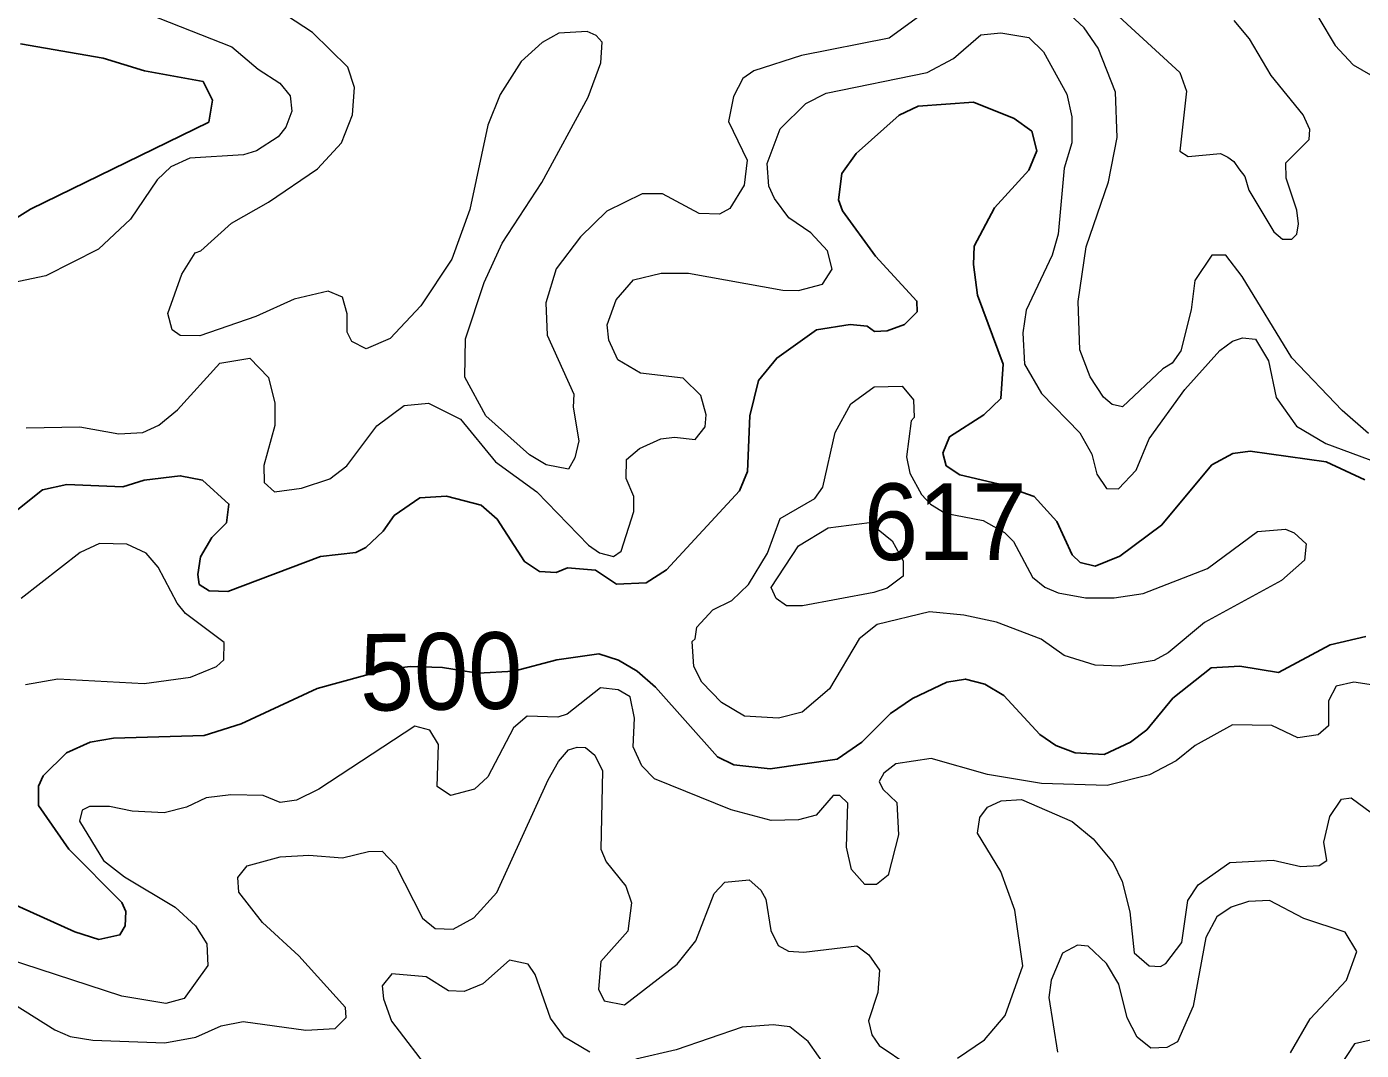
# Model space of a CAD drawing. Extents: x 763.2 to 816.8, y 7896.5 to 7952.7.
# Drawn here: x 796.152 to 798.937, y 7946.613 to 7948.748 of the extents above; entities that cross this region are included whole.
import ezdxf
from ezdxf.enums import TextEntityAlignment as Align

# ---------------------------------------------------------------- set-up
doc = ezdxf.new("R2010")
doc.units = 0
doc.header["$LTSCALE"] = 0.064
doc.layers.add('1', color=7, linetype='Continuous', lineweight=25)
doc.layers.add('2', color=7, linetype='Continuous', lineweight=13)
doc.layers.add('21', color=7, linetype='Continuous')
doc.layers.add('61', color=7, linetype='Continuous')

msp = doc.modelspace()

# ---------------------------------------------------------------- linework, layer by layer
at = {"layer": '1'}
for points in [[(795.9829, 7948.2568), (796.1603, 7948.3676), (796.5322, 7948.5491), (796.5398, 7948.5946), (796.5202, 7948.6335), (796.3979, 7948.6559), (796.3116, 7948.6823), (796.139, 7948.7124)], [(798.9449, 7947.8025), (798.8639, 7947.8402), (798.7052, 7947.8622), (798.6689, 7947.8575), (798.6252, 7947.8337), (798.5204, 7947.7078), (798.4331, 7947.6434), (798.3818, 7947.6226), (798.3503, 7947.6305), (798.3341, 7947.646), (798.3017, 7947.716), (798.2546, 7947.7681), (798.1793, 7947.7946), (798.0998, 7947.8131), (798.0708, 7947.8319), (798.0638, 7947.8583), (798.0776, 7947.8926), (798.1495, 7947.9385), (798.1853, 7947.9721), (798.1899, 7948.0438), (798.1362, 7948.188), (798.1277, 7948.2518), (798.1293, 7948.2904), (798.172, 7948.3701), (798.2436, 7948.4487), (798.2604, 7948.4892), (798.2497, 7948.53), (798.213, 7948.5566), (798.1277, 7948.5903), (798.0127, 7948.5823), (797.9732, 7948.5631), (797.8829, 7948.4834), (797.8531, 7948.4414), (797.8465, 7948.3868), (797.8549, 7948.3635), (797.9234, 7948.2689), (798.0099, 7948.1756), (798.0107, 7948.1533), (797.9838, 7948.1266), (797.9478, 7948.1138), (797.9213, 7948.1123), (797.9064, 7948.1234), (797.8704, 7948.1267), (797.8006, 7948.1158), (797.7174, 7948.0567), (797.6791, 7948.01), (797.661, 7947.9362), (797.6561, 7947.8197), (797.6398, 7947.7794), (797.4871, 7947.6148), (797.4448, 7947.5879), (797.3832, 7947.5848), (797.3395, 7947.6141), (797.2806, 7947.6187), (797.2568, 7947.6094), (797.2222, 7947.6111), (797.1913, 7947.6321), (797.1343, 7947.7207), (797.1008, 7947.7499), (797.0282, 7947.7684), (796.9729, 7947.7653), (796.9189, 7947.728), (796.896, 7947.6958), (796.8602, 7947.6615), (796.8389, 7947.6509), (796.7654, 7947.6426), (796.5721, 7947.57), (796.5332, 7947.5711), (796.5119, 7947.5845), (796.509, 7947.605), (796.5151, 7947.642), (796.5383, 7947.6824), (796.5689, 7947.7132), (796.5741, 7947.752), (796.519, 7947.8019), (796.4727, 7947.8112), (796.397, 7947.802), (796.3526, 7947.7883), (796.236, 7947.7931), (796.185, 7947.7816), (796.0675, 7947.6886)], [(796.0212, 7946.9638), (796.2525, 7946.8599), (796.3028, 7946.8437), (796.3469, 7946.8531), (796.3575, 7946.8721), (796.3592, 7946.9018), (796.3509, 7946.9206), (796.2399, 7947.0318), (796.1771, 7947.1229), (796.1771, 7947.1638), (796.1868, 7947.1852), (796.235, 7947.2331), (796.2847, 7947.2555), (796.3331, 7947.2635), (796.5227, 7947.2692), (796.6001, 7947.2934), (796.7584, 7947.3671), (796.9032, 7947.4067), (796.9526, 7947.4133), (797.0201, 7947.4113), (797.0669, 7947.4038), (797.0944, 7947.3994), (797.169, 7947.4034), (797.2585, 7947.4272), (797.3462, 7947.4398), (797.3871, 7947.4263), (797.4264, 7947.4032), (797.4647, 7947.3699), (797.5936, 7947.2248), (797.6278, 7947.2077), (797.7034, 7947.2), (797.8432, 7947.2199), (797.8952, 7947.2554), (797.9551, 7947.315), (798.001, 7947.3462), (798.0727, 7947.3804), (798.1111, 7947.387), (798.1515, 7947.376), (798.1916, 7947.3527), (798.2667, 7947.2713), (798.2997, 7947.2481), (798.3404, 7947.2328), (798.4005, 7947.2296), (798.4555, 7947.2555), (798.4896, 7947.2812), (798.5441, 7947.3468), (798.6237, 7947.4105), (798.684, 7947.4136), (798.7643, 7947.4009), (798.8721, 7947.4586), (798.9469, 7947.4759)]]:
    msp.add_lwpolyline(points, dxfattribs=at)
at = {"layer": '2'}
for points in [[(798.4988, 7950.3449), (798.4596, 7950.2042), (798.4579, 7950.1655), (798.4036, 7949.851), (798.3939, 7949.7144), (798.3922, 7949.4286), (798.3816, 7949.3211), (798.3526, 7949.2444), (798.324, 7949.1997), (798.1567, 7949.0697), (798.0575, 7948.9631), (798.0458, 7948.9173), (798.076, 7948.8948), (798.1851, 7948.9043), (798.245, 7948.9239), (798.3163, 7948.9187), (798.3462, 7948.8861), (798.4228, 7948.7766), (798.5588, 7948.6527)], [(798.9411, 7949.8476), (798.8717, 7949.8556), (798.8389, 7949.8454), (798.8184, 7949.823), (798.7784, 7949.7353), (798.7605, 7949.6494), (798.6913, 7949.4188), (798.6815, 7949.341), (798.6851, 7949.3121), (798.7068, 7949.288), (798.8478, 7949.1957), (798.8653, 7949.1466), (798.8628, 7949.1215), (798.8261, 7949.0951), (798.7782, 7949.0773), (798.7491, 7949.0568), (798.7407, 7948.9875), (798.7993, 7948.8867), (798.8485, 7948.7656), (798.883, 7948.7089), (798.9203, 7948.6685), (798.9567, 7948.6478)], [(798.0616, 7948.8045), (797.9519, 7948.7237), (797.7691, 7948.6876), (797.6698, 7948.6562), (797.647, 7948.6399), (797.6269, 7948.6023), (797.6166, 7948.5505), (797.6556, 7948.4694), (797.6491, 7948.4172), (797.6196, 7948.3689), (797.5977, 7948.357), (797.5555, 7948.3584), (797.4791, 7948.3991), (797.4364, 7948.3994), (797.3629, 7948.363), (797.3076, 7948.3096), (797.257, 7948.2425), (797.2353, 7948.1722), (797.2386, 7948.1047), (797.294, 7947.9814), (797.2928, 7947.9539), (797.3042, 7947.8838), (797.2961, 7947.8483), (797.2826, 7947.8252), (797.2365, 7947.8338), (797.2012, 7947.8549), (797.1104, 7947.9363), (797.0664, 7948.0171), (797.0677, 7948.0966), (797.1066, 7948.2143), (797.1442, 7948.2966), (797.2271, 7948.4228), (797.3241, 7948.6009), (797.3502, 7948.6725), (797.3529, 7948.7155), (797.3406, 7948.7295), (797.3221, 7948.738), (797.2629, 7948.7345), (797.2281, 7948.7148), (797.1839, 7948.6751), (797.14, 7948.6067), (797.1142, 7948.5423), (797.0773, 7948.3669), (797.0393, 7948.2632), (796.9748, 7948.1658), (796.9104, 7948.0978), (796.8607, 7948.0762), (796.8307, 7948.091), (796.8212, 7948.1105), (796.821, 7948.1492), (796.8112, 7948.1839), (796.7814, 7948.196), (796.7107, 7948.1798), (796.6304, 7948.1434), (796.5135, 7948.1027), (796.4728, 7948.1039), (796.4556, 7948.1154), (796.4467, 7948.1497), (796.4758, 7948.2314), (796.5041, 7948.2763), (796.5156, 7948.2804), (796.5799, 7948.338), (796.6567, 7948.3817), (796.7591, 7948.4512), (796.8091, 7948.506), (796.8324, 7948.5641), (796.836, 7948.6209), (796.8222, 7948.6632), (796.7483, 7948.7356), (796.622, 7948.8195)], [(796.3649, 7948.7906), (796.5805, 7948.7057), (796.635, 7948.6594), (796.6807, 7948.6302), (796.7022, 7948.6039), (796.7057, 7948.5714), (796.6928, 7948.5385), (796.6767, 7948.5182), (796.6318, 7948.4891), (796.6046, 7948.4804), (796.4925, 7948.4735), (796.453, 7948.4554), (796.4247, 7948.4286), (796.3686, 7948.3467), (796.3022, 7948.2836), (796.192, 7948.2283), (796.0165, 7948.1911)], [(798.4171, 7947.9599), (798.3993, 7947.9753), (798.3713, 7948.0173), (798.3497, 7948.0737), (798.3462, 7948.1744), (798.3628, 7948.2886), (798.4097, 7948.4246), (798.428, 7948.5166), (798.4245, 7948.6115), (798.388, 7948.7034), (798.3588, 7948.7453), (798.2897, 7948.8108)], [(798.6587, 7948.4757), (798.6713, 7948.4669), (798.6819, 7948.4511), (798.6944, 7948.4354), (798.7026, 7948.4069), (798.7547, 7948.3197), (798.7728, 7948.305), (798.7926, 7948.3044), (798.8028, 7948.3151), (798.8059, 7948.3369), (798.8026, 7948.365), (798.7803, 7948.4319), (798.7801, 7948.4642), (798.8288, 7948.5127), (798.8296, 7948.5335), (798.816, 7948.5639), (798.7489, 7948.6463), (798.7039, 7948.7223), (798.6721, 7948.7607)], [(797.6973, 7948.4629), (797.7246, 7948.5348), (797.7779, 7948.5875), (797.8206, 7948.6094), (798.0311, 7948.6524), (798.0866, 7948.6818), (798.1435, 7948.731), (798.1851, 7948.7349), (798.2436, 7948.7252), (798.274, 7948.6952), (798.3227, 7948.6073), (798.333, 7948.56), (798.333, 7948.5054), (798.3169, 7948.453), (798.3046, 7948.315), (798.2919, 7948.2716), (798.2379, 7948.1565), (798.2312, 7948.1096), (798.2347, 7948.0441), (798.2697, 7947.9825), (798.3501, 7947.9006), (798.3748, 7947.8563), (798.3857, 7947.8146), (798.4056, 7947.7848), (798.4309, 7947.7836), (798.4676, 7947.8229), (798.4945, 7947.8882), (798.5688, 7947.9909), (798.6421, 7948.0726), (798.6684, 7948.0922), (798.6896, 7948.0988), (798.7162, 7948.096), (798.7437, 7948.0507), (798.7597, 7947.9741), (798.8019, 7947.9146), (798.8633, 7947.8781), (798.9891, 7947.8315)], [(798.5588, 7948.6527), (798.5728, 7948.6132), (798.5589, 7948.4881), (798.5759, 7948.4771), (798.6438, 7948.4836), (798.6587, 7948.4757)], [(797.8231, 7948.2804), (797.7886, 7948.3181), (797.7426, 7948.3493), (797.7124, 7948.3895), (797.7007, 7948.4155), (797.6973, 7948.4629)], [(796.1508, 7947.9113), (796.263, 7947.9132), (796.3446, 7947.8985), (796.3948, 7947.9017), (796.4281, 7947.9167), (796.4672, 7947.9489), (796.555, 7948.0461), (796.6178, 7948.0562), (796.6567, 7948.0159), (796.6697, 7947.9625), (796.6698, 7947.916), (796.6468, 7947.8327), (796.6475, 7947.7968), (796.6694, 7947.7775), (796.7257, 7947.7851), (796.7849, 7947.8048), (796.8202, 7947.832), (796.8826, 7947.9153), (796.9401, 7947.9576), (796.9908, 7947.9625), (797.0575, 7947.9293), (797.1306, 7947.8405), (797.2167, 7947.7774), (797.3245, 7947.6663), (797.3477, 7947.6501), (797.3765, 7947.6424), (797.3927, 7947.6539), (797.4192, 7947.7364), (797.419, 7947.768), (797.4029, 7947.8055), (797.4037, 7947.845), (797.4308, 7947.8682), (797.4752, 7947.8884), (797.5043, 7947.8919), (797.5473, 7947.8867), (797.568, 7947.9135), (797.5703, 7947.938), (797.5589, 7947.9788), (797.5218, 7948.0145), (797.4332, 7948.0249), (797.3859, 7948.0527), (797.3669, 7948.0941), (797.3636, 7948.1262), (797.3825, 7948.1781), (797.4185, 7948.2199), (797.4759, 7948.2337), (797.5336, 7948.2337), (797.7304, 7948.198), (797.7626, 7948.1979), (797.8131, 7948.2107), (797.8332, 7948.2419), (797.8231, 7948.2804)], [(798.9524, 7947.8991), (798.8972, 7947.9472), (798.792, 7948.0573), (798.6888, 7948.2269), (798.6544, 7948.2715), (798.6255, 7948.271), (798.5896, 7948.2182), (798.5823, 7948.1572)], [(798.5823, 7948.1572), (798.5609, 7948.0714), (798.5427, 7948.046), (798.5229, 7948.034), (798.4388, 7947.955), (798.4171, 7947.9599)], [(796.1498, 7947.3755), (796.217, 7947.3873), (796.3976, 7947.3776), (796.4939, 7947.391), (796.5482, 7947.4135), (796.5637, 7947.4274), (796.5644, 7947.4634), (796.4837, 7947.5235), (796.4662, 7947.5451), (796.4265, 7947.6202), (796.4012, 7947.6494), (796.3609, 7947.6683), (796.3041, 7947.6698), (796.2637, 7947.6509), (796.1408, 7947.5549)], [(798.9949, 7947.3691), (798.9215, 7947.3806), (798.8847, 7947.3725), (798.8691, 7947.3413), (798.8688, 7947.2897), (798.8475, 7947.2705), (798.8046, 7947.2641), (798.7504, 7947.2902), (798.6684, 7947.2918), (798.5907, 7947.2484), (798.551, 7947.2162), (798.4955, 7947.1875), (798.4071, 7947.1652), (798.27, 7947.169), (798.157, 7947.1881), (798.0398, 7947.2213), (797.9659, 7947.21), (797.9409, 7947.1909), (797.931, 7947.1733), (797.9391, 7947.1571), (797.9677, 7947.1293), (797.9713, 7947.0619), (797.9498, 7946.9782), (797.9257, 7946.9584), (797.9015, 7946.9585), (797.8732, 7946.9897), (797.8631, 7947.0363), (797.8661, 7947.128), (797.849, 7947.144), (797.8354, 7947.1438), (797.7994, 7947.1029), (797.763, 7947.093), (797.7059, 7947.0916), (797.6226, 7947.1141), (797.4622, 7947.1788), (797.4362, 7947.2062), (797.4181, 7947.2454), (797.4209, 7947.3051), (797.4114, 7947.35), (797.3864, 7947.3643), (797.3499, 7947.3689), (797.28, 7947.3139), (797.2606, 7947.3075), (797.1969, 7947.3094), (797.1681, 7947.2852), (797.1147, 7947.1831), (797.0868, 7947.1571), (797.0365, 7947.1444), (797.0087, 7947.1631), (797.0116, 7947.2503), (796.9934, 7947.2803), (796.962, 7947.2884), (796.7619, 7947.1573), (796.7152, 7947.1341), (796.681, 7947.1294), (796.6454, 7947.1443), (796.5779, 7947.1457), (796.5267, 7947.1395), (796.4858, 7947.1195), (796.4391, 7947.108), (796.3723, 7947.1111), (796.3247, 7947.1211), (796.2835, 7947.1211), (796.2682, 7947.1135), (796.2622, 7947.0902), (796.3124, 7947.0088), (796.3565, 7946.9746), (796.4622, 7946.9111), (796.5043, 7946.8725), (796.5283, 7946.8344), (796.5299, 7946.7892), (796.4806, 7946.7206), (796.4424, 7946.7103), (796.351, 7946.7251), (796.0756, 7946.8152)], [(797.0851, 7946.8889), (797.1332, 7946.9419), (797.2402, 7947.177), (797.2621, 7947.2149), (797.2831, 7947.2392), (797.3008, 7947.2451), (797.318, 7947.2444), (797.3375, 7947.228), (797.3535, 7947.1952), (797.3504, 7947.0323), (797.3617, 7947.0054), (797.4023, 7946.9548), (797.4142, 7946.92), (797.4065, 7946.8609), (797.35, 7946.7975), (797.3454, 7946.7403), (797.3571, 7946.7156), (797.3997, 7946.7075), (797.5096, 7946.7921), (797.5487, 7946.8412), (797.587, 7946.9399), (797.6089, 7946.9633), (797.6597, 7946.9682), (797.6839, 7946.9469), (797.6948, 7946.9275), (797.7052, 7946.8621), (797.7201, 7946.8311), (797.742, 7946.819), (797.7737, 7946.8171), (797.8846, 7946.8302), (797.9094, 7946.8118), (797.932, 7946.7796), (797.9286, 7946.7333), (797.9091, 7946.6741), (797.9162, 7946.6445), (797.931, 7946.6226), (797.993, 7946.5806)], [(798.0943, 7946.5959), (798.1511, 7946.634), (798.1944, 7946.6854), (798.2309, 7946.7885), (798.2145, 7946.9047), (798.1853, 7946.9857), (798.1362, 7947.0654), (798.1409, 7947.0979), (798.1572, 7947.1194), (798.1855, 7947.1331), (798.228, 7947.1359), (798.3341, 7947.0901), (798.3774, 7947.0537), (798.4195, 7947.0033), (798.4381, 7946.9649), (798.4544, 7946.9016), (798.4631, 7946.8156), (798.4943, 7946.7889), (798.5181, 7946.7874), (798.5293, 7946.7938), (798.563, 7946.8376), (798.5756, 7946.9249), (798.5969, 7946.9576), (798.6629, 7947.0044), (798.7537, 7947.0093), (798.8111, 7946.996), (798.8497, 7946.9982), (798.8652, 7947.0084), (798.8592, 7947.0469), (798.8714, 7947.1002), (798.8961, 7947.1366), (798.9159, 7947.1389), (798.9715, 7947.0984)], [(796.0809, 7946.7367), (796.211, 7946.6555), (796.2427, 7946.6415), (796.2903, 7946.6337), (796.4405, 7946.6282), (796.5055, 7946.6396), (796.5579, 7946.6635), (796.6041, 7946.6724), (796.735, 7946.6544), (796.7956, 7946.6581), (796.8188, 7946.6812), (796.8176, 7946.7021), (796.7201, 7946.8094), (796.6442, 7946.8789), (796.5947, 7946.9424), (796.5929, 7946.9727), (796.6122, 7946.997), (796.6811, 7947.0161), (796.7411, 7947.0193), (796.8112, 7947.0143), (796.8657, 7947.0272), (796.8939, 7947.0276)], [(796.8939, 7947.0276), (796.9219, 7946.9985), (796.9785, 7946.8883), (797.0048, 7946.8667), (797.0419, 7946.865), (797.0851, 7946.8889)], [(798.7895, 7946.6069), (798.8304, 7946.6784), (798.9061, 7946.759), (798.9277, 7946.8184), (798.9035, 7946.8588), (798.8177, 7946.8872), (798.7454, 7946.925), (798.7022, 7946.9231), (798.6657, 7946.9109), (798.6359, 7946.8909), (798.6126, 7946.8475), (798.5862, 7946.7043), (798.5535, 7946.6299), (798.5318, 7946.6183), (798.4978, 7946.6169), (798.4696, 7946.6397), (798.4485, 7946.68), (798.4313, 7946.7503), (798.4053, 7946.7935), (798.3673, 7946.83), (798.3447, 7946.8319), (798.3137, 7946.8154), (798.2902, 7946.7588), (798.2855, 7946.7226), (798.3035, 7946.6083)], [(797.3273, 7946.6084), (797.2748, 7946.6397), (797.2452, 7946.6798), (797.213, 7946.7708), (797.1988, 7946.7921), (797.16, 7946.8002), (797.1038, 7946.751), (797.0648, 7946.735), (797.0322, 7946.7365), (796.9857, 7946.7657), (796.9145, 7946.7722), (796.8939, 7946.7471), (796.8967, 7946.7201), (796.9135, 7946.6735), (796.9974, 7946.5635)], [(797.8693, 7946.5083), (797.7829, 7946.6307), (797.7448, 7946.6612), (797.7102, 7946.6659), (797.6455, 7946.6607), (797.5076, 7946.6138), (797.4231, 7946.594)], [(798.9755, 7946.6378), (798.9234, 7946.6262), (798.8924, 7946.5795)]]:
    msp.add_lwpolyline(points, dxfattribs=at)
for points in [[(798.2692, 7947.4705), (798.176, 7947.5054), (798.1077, 7947.5201), (798.0365, 7947.5269), (797.9272, 7947.5005), (797.8896, 7947.4708), (797.8272, 7947.3669), (797.7703, 7947.3182), (797.7211, 7947.3052), (797.6503, 7947.3098), (797.6019, 7947.3381), (797.5612, 7947.3804), (797.5445, 7947.4131), (797.5409, 7947.4652), (797.5475, 7947.4709), (797.5508, 7947.495), (797.5838, 7947.5317), (797.6235, 7947.5508), (797.6585, 7947.584), (797.6982, 7947.6494), (797.7248, 7947.722), (797.7966, 7947.7634), (797.8138, 7947.7875), (797.8394, 7947.9017), (797.872, 7947.9613), (797.9208, 7947.9968), (797.979, 7947.9979), (798.0028, 7947.9692), (798.0043, 7947.9326), (797.9978, 7947.9256), (797.9884, 7947.8505), (797.9951, 7947.8165), (798.0192, 7947.772), (798.038, 7947.7519), (798.0692, 7947.733), (798.1484, 7947.7178), (798.193, 7947.6928), (798.2117, 7947.6742), (798.2508, 7947.5999), (798.2766, 7947.5785), (798.3045, 7947.5667), (798.3616, 7947.5566), (798.4218, 7947.5567), (798.4824, 7947.5653), (798.6163, 7947.6179), (798.7207, 7947.6947), (798.7792, 7947.6995), (798.7973, 7947.6922), (798.8223, 7947.6689), (798.8189, 7947.6352), (798.7708, 7947.5929), (798.6104, 7947.5048), (798.5341, 7947.442), (798.5047, 7947.4254), (798.4331, 7947.4138), (798.3818, 7947.416), (798.3173, 7947.4364)], [(797.9107, 7947.7135), (797.9585, 7947.6756), (797.9812, 7947.6337), (797.9812, 7947.6018), (797.9479, 7947.5766), (797.9198, 7947.5673), (797.7709, 7947.5398), (797.7379, 7947.5399), (797.7159, 7947.5552), (797.706, 7947.578), (797.7627, 7947.665), (797.8246, 7947.7025)]]:
    msp.add_lwpolyline(points, close=True, dxfattribs=at)

# ---------------------------------------------------------------- texts
at = {"layer": '21', "width": 0.95}
msp.add_text('617', height=0.16, dxfattribs=at).set_placement((797.8994, 7947.6352))
at = {"layer": '61', "width": 0.95}
msp.add_text('500', height=0.16, rotation=0.828, dxfattribs=at).set_placement((797.018, 7947.3231), align=Align.CENTER)

doc.saveas('drawing.dxf')
